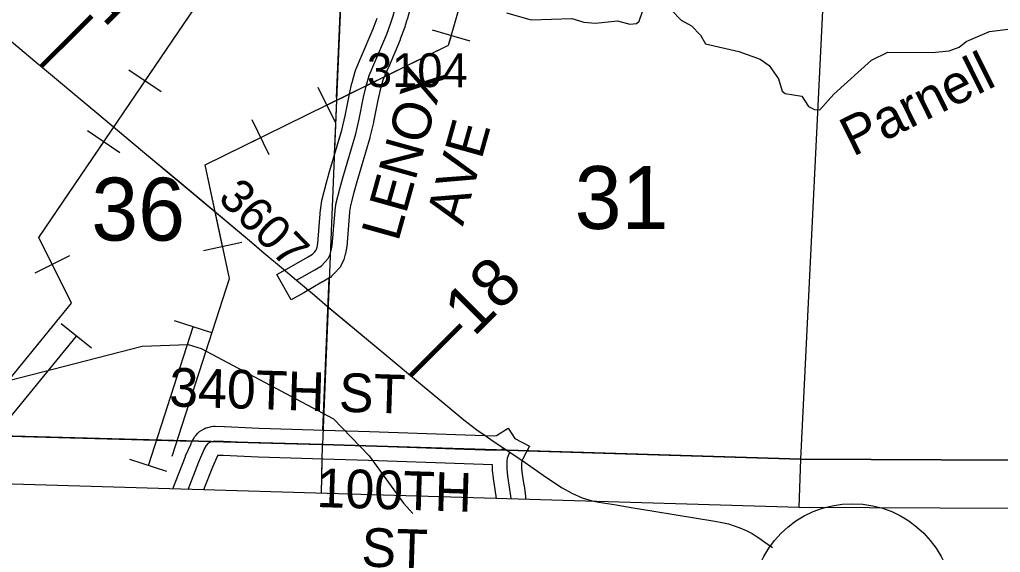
# Model space of a CAD drawing. Extents: x -157.2 to -99.3, y 12.2 to 46.2.
# Drawn here: x -123.913 to -121.887, y 16.098 to 17.199 of the extents above; entities that cross this region are included whole.
import ezdxf

# ---------------------------------------------------------------- set-up
doc = ezdxf.new("R2010")
doc.units = 0
for name, color, linetype in [('tdCoClipBndry', 7, 'Continuous'), ('tdCoCoAdjSecRdTxt', 7, 'Continuous'), ('tdCoCoBndry', 7, 'Continuous'), ('tdCoCoBndryPart', 7, 'Continuous'), ('tdCoHydroRiver', 7, 'Continuous'), ('tdCoHydroTxtLg', 7, 'Continuous'), ('tdCoPipe', 7, 'Continuous'), ('tdCoPriCL', 7, 'Continuous'), ('tdCoPriNonDiv', 7, 'Continuous'), ('tdCoPriNonDivCL', 7, 'Continuous'), ('tdCoSecRdNmbr', 7, 'Continuous'), ('tdCoSecRdTxt', 7, 'Continuous'), ('tdCoSecRteBand', 7, 'Continuous'), ('tdCoSecRteCL', 7, 'Continuous'), ('tdCoSectLine', 7, 'Continuous'), ('tdCoSectLinePart', 7, 'Continuous'), ('tdCoSectNmbr', 7, 'Continuous'), ('tdCoShieldStRte', 7, 'Continuous'), ('tdCoSurfGravel', 7, 'Continuous'), ('tdCoTwpBndry', 7, 'Continuous'), ('tdCoTwpBndryShd', 7, 'Continuous'), ('tdStHwyPriRefPost1', 7, 'Continuous')]:
    doc.layers.add(name, color=color, linetype=linetype)

msp = doc.modelspace()

# ---------------------------------------------------------------- linework, layer by layer
at = {"layer": 'tdCoClipBndry'}
msp.add_lwpolyline([(-111.0246, 22.9691), (-111.0434, 22.5326), (-111.0561, 21.9745), (-111.0719, 20.984), (-111.0771, 19.9837), (-111.1462, 17.9819), (-111.1912, 16.9821), (-111.2294, 15.99), (-111.2338, 15.9645), (-111.2494, 15.9338), (-111.2745, 15.9103), (-111.3062, 15.8966), (-111.3319, 15.894), (-114.3202, 15.9719), (-115.3257, 16.007), (-116.3394, 16.0334), (-117.2968, 16.0725), (-118.2968, 16.0994), (-119.2937, 16.1176), (-121.2846, 16.1857), (-122.302, 16.1905), (-125.2749, 16.2789)], dxfattribs=at)
at = {"layer": 'tdCoCoBndry'}
msp.add_lwpolyline([(-125.2718, 16.3788), (-124.2853, 16.348), (-123.2872, 16.3208), (-122.2991, 16.2904), (-121.2827, 16.2857), (-120.2826, 16.2516), (-119.2903, 16.2175), (-118.2945, 16.1993), (-117.2934, 16.1724), (-116.3354, 16.1333), (-115.3226, 16.1069), (-114.3176, 16.0718), (-113.322, 16.0489), (-112.3179, 16.0198), (-111.3293, 15.9939)], dxfattribs=at)
at = {"layer": 'tdCoCoBndryPart'}
for points in [[(-125.2069, 16.3768), (-124.2853, 16.348), (-123.556, 16.3281)], [(-122.8647, 16.3078), (-122.2991, 16.2904), (-121.2827, 16.2857), (-120.3079, 16.2525)]]:
    msp.add_lwpolyline(points, dxfattribs=at)
at = {"layer": 'tdCoHydroRiver'}
for points in [[(-122.9072, 17.2128), (-122.8556, 17.1987), (-122.7719, 17.2011), (-122.7468, 17.194), (-122.7232, 17.1918), (-122.6773, 17.1968), (-122.6522, 17.1897), (-122.638, 17.1909), (-122.6331, 17.1955), (-122.6262, 17.2158)], [(-122.5662, 17.2188), (-122.5463, 17.1977), (-122.5245, 17.1861), (-122.5061, 17.1666), (-122.4956, 17.1489), (-122.4266, 17.1328), (-122.3829, 17.1173), (-122.3643, 17.1041), (-122.3446, 17.0767), (-122.3374, 17.0513), (-122.3312, 17.0464), (-122.2967, 17.0406), (-122.2831, 17.0197), (-122.2706, 17.0131), (-122.2596, 17.0128), (-122.2303, 17.0451), (-122.1525, 17.1154), (-122.1189, 17.1318), (-122.0274, 17.1308), (-121.9925, 17.1345), (-121.9718, 17.1418), (-121.9573, 17.154), (-121.9093, 17.1747), (-121.838, 17.1837)], [(-124.2959, 16.3405), (-124.0965, 16.4121), (-123.6593, 16.5242), (-123.5645, 16.5278), (-123.5379, 16.5192), (-123.2643, 16.374), (-123.1908, 16.2977), (-123.1194, 16.1994), (-123.1002, 16.1786)]]:
    msp.add_lwpolyline(points, dxfattribs=at)
at = {"layer": 'tdCoPipe'}
for p, q in [((-122.9821, 17.1548), (-123.0596, 17.1771)), ((-123.6203, 17.0496), (-123.6869, 17.0948)), ((-123.2604, 16.9863), (-123.2959, 17.0585)), ((-123.3969, 16.9193), (-123.4324, 16.9917)), ((-123.7057, 16.9238), (-123.7724, 16.9691)), ((-123.454, 16.7384), (-123.5327, 16.7215)), ((-123.8095, 16.7111), (-123.8815, 16.6753)), ((-123.5159, 16.5518), (-123.5927, 16.5765)), ((-123.7642, 16.5197), (-123.8267, 16.5706)), ((-123.6083, 16.2652), (-123.6848, 16.2899))]:
    msp.add_line(p, q, dxfattribs=at)
for points in [[(-124.0353, 16.3312), (-123.8056, 16.6129), (-123.8733, 16.7488), (-123.4837, 17.3225), (-123.4833, 17.5199), (-123.2646, 17.5267), (-122.9825, 18.1837), (-122.7693, 18.2106), (-122.1979, 19.4386), (-121.9414, 19.4402), (-121.6562, 19.8258), (-121.7381, 19.9581), (-121.3625, 20.4724), (-121.1623, 20.4678), (-120.8503, 21.3672), (-120.1744, 22.5458), (-119.8924, 22.5306), (-119.4133, 23.3327), (-118.333, 25.1143)], [(-123.5976, 16.2969), (-123.4793, 16.664), (-123.5297, 16.8991), (-123.0266, 17.1459), (-122.9543, 17.3969), (-122.8753, 17.5439), (-122.6592, 17.5328), (-122.281, 18.6794), (-122.1148, 18.6739), (-121.7355, 19.3018), (-120.1785, 19.6099), (-118.8931, 20.0665), (-118.0135, 20.4925), (-116.8811, 20.4395)], [(-123.6536, 17.0722), (-123.4845, 17.3213)], [(-123.2782, 17.0225), (-123.0266, 17.1459), (-123.0208, 17.166)], [(-123.8456, 16.6932), (-123.8733, 16.7488), (-123.7391, 16.9465)], [(-123.4934, 16.73), (-123.5297, 16.8991), (-123.4147, 16.9555)], [(-123.6466, 16.2776), (-123.5543, 16.5642)], [(-123.9857, 16.3118), (-123.7954, 16.5451)]]:
    msp.add_lwpolyline(points, dxfattribs=at)
at = {"layer": 'tdCoPriCL'}
msp.add_lwpolyline([(-123.979, 17.1954), (-123.8811, 17.1132), (-123.8656, 17.1002), (-123.7657, 17.0168), (-123.6545, 16.9234), (-123.438, 16.7428), (-123.4248, 16.7314), (-123.4121, 16.7204), (-123.3674, 16.6832), (-123.3408, 16.6608), (-123.3243, 16.6469), (-123.3036, 16.6293), (-123.2819, 16.6109), (-123.2681, 16.5995), (-123.1593, 16.5091), (-123.0801, 16.443), (-123.0444, 16.4134), (-122.9948, 16.3722), (-122.9679, 16.3512), (-122.9512, 16.3392), (-122.9342, 16.3278), (-122.9126, 16.3134), (-122.9001, 16.305), (-122.8755, 16.2886), (-122.8242, 16.2526), (-122.7916, 16.2314), (-122.7719, 16.2203), (-122.7504, 16.2109), (-122.7302, 16.2043), (-122.7221, 16.203)], dxfattribs=at)
at = {"layer": 'tdCoPriNonDiv'}
msp.add_lwpolyline([(-123.979, 17.1954), (-123.8811, 17.1132), (-123.8656, 17.1002), (-123.7657, 17.0168), (-123.6545, 16.9234), (-123.438, 16.7428), (-123.4121, 16.7204), (-123.3674, 16.6832), (-123.3408, 16.6608), (-123.3243, 16.6469), (-123.3036, 16.6293), (-123.2819, 16.6109), (-123.1593, 16.5091), (-123.0801, 16.443), (-123.0444, 16.4134), (-122.9948, 16.3722), (-122.9679, 16.3512), (-122.9512, 16.3392), (-122.9342, 16.3278), (-122.8755, 16.2886), (-122.8242, 16.2526), (-122.7916, 16.2314), (-122.7719, 16.2203), (-122.7504, 16.2109), (-122.7302, 16.2043), (-122.7162, 16.202), (-122.6805, 16.196), (-122.6449, 16.19), (-122.6028, 16.1832), (-122.5608, 16.1764), (-122.5185, 16.1696), (-122.4762, 16.1628), (-122.4621, 16.1599), (-122.4481, 16.1569), (-122.4364, 16.153), (-122.4247, 16.149), (-122.412, 16.1429), (-122.3993, 16.1367), (-122.3912, 16.1318), (-122.3832, 16.1268), (-122.3751, 16.1207), (-122.3663, 16.1142), (-122.3576, 16.1078)], dxfattribs=at)
at = {"layer": 'tdCoPriNonDivCL'}
for points in [[(-123.979, 17.1954), (-123.8811, 17.1132), (-123.8656, 17.1002), (-123.7657, 17.0168), (-123.7233, 16.9813), (-123.6545, 16.9234), (-123.5832, 16.8644), (-123.438, 16.7428), (-123.4248, 16.7314), (-123.4121, 16.7204), (-123.3674, 16.6832), (-123.3408, 16.6608), (-123.3408, 16.6608), (-123.3243, 16.6469), (-123.3036, 16.6293), (-123.2819, 16.6109), (-123.2681, 16.5995), (-123.1593, 16.5091), (-123.0801, 16.443), (-123.0444, 16.4134), (-122.9948, 16.3722), (-122.9679, 16.3512), (-122.9512, 16.3392), (-122.9342, 16.3278), (-122.9126, 16.3134)], [(-123.979, 17.1954), (-123.8811, 17.1132), (-123.8656, 17.1002), (-123.7657, 17.0168), (-123.7233, 16.9813), (-123.6545, 16.9234), (-123.5832, 16.8644), (-123.438, 16.7428), (-123.4248, 16.7314), (-123.4121, 16.7204), (-123.3674, 16.6832), (-123.3408, 16.6608), (-123.3408, 16.6608), (-123.3243, 16.6469), (-123.3036, 16.6293), (-123.2819, 16.6109), (-123.2681, 16.5995), (-123.1593, 16.5091), (-123.0801, 16.443), (-123.0444, 16.4134), (-122.9948, 16.3722), (-122.9679, 16.3512), (-122.9512, 16.3392), (-122.9342, 16.3278), (-122.9126, 16.3134), (-122.9061, 16.3091)], [(-122.9126, 16.3134), (-122.9061, 16.3091), (-122.9001, 16.305), (-122.8755, 16.2886), (-122.8242, 16.2526), (-122.7916, 16.2314), (-122.7719, 16.2203), (-122.7504, 16.2109), (-122.7302, 16.2043), (-122.7221, 16.203)], [(-122.9061, 16.3091), (-122.9061, 16.3091), (-122.9001, 16.305), (-122.8755, 16.2886), (-122.8242, 16.2526), (-122.7916, 16.2314), (-122.7719, 16.2203), (-122.7504, 16.2109), (-122.7302, 16.2043), (-122.7221, 16.203)]]:
    msp.add_lwpolyline(points, dxfattribs=at)
at = {"layer": 'tdCoSecRteBand'}
for points in [[(-123.0947, 17.2621), (-123.1124, 17.1989), (-123.1125, 17.1988), (-123.1125, 17.1987), (-123.1167, 17.1842), (-123.117, 17.183), (-123.1175, 17.1819), (-123.1263, 17.1584), (-123.1265, 17.158), (-123.1267, 17.1575), (-123.1509, 17.0998), (-123.151, 17.0996), (-123.1511, 17.0993), (-123.1623, 17.0737), (-123.1677, 17.054), (-123.1727, 17.0323), (-123.1817, 16.9875), (-123.1818, 16.9871), (-123.1819, 16.9866), (-123.1891, 16.9563), (-123.1893, 16.9555), (-123.1895, 16.9547), (-123.2163, 16.8637), (-123.2223, 16.8418), (-123.2292, 16.8146), (-123.2309, 16.8028), (-123.231, 16.8014), (-123.237, 16.7297), (-123.2371, 16.728), (-123.2374, 16.7264), (-123.2394, 16.7163), (-123.2396, 16.7152), (-123.2399, 16.7142), (-123.2421, 16.706), (-123.2428, 16.7035), (-123.2439, 16.7011), (-123.2481, 16.6922), (-123.25, 16.6882), (-123.253, 16.685), (-123.2596, 16.6776), (-123.2601, 16.677), (-123.2607, 16.6764), (-123.2681, 16.669), (-123.2708, 16.6663), (-123.2741, 16.6644), (-123.2879, 16.6563), (-123.2881, 16.6562), (-123.2882, 16.6561), (-123.3256, 16.6347), (-123.3516, 16.6199), (-123.3814, 16.672), (-123.3553, 16.6868), (-123.3182, 16.7081), (-123.3078, 16.7142), (-123.3037, 16.7183), (-123.3005, 16.7218), (-123.2993, 16.7243), (-123.2981, 16.7289), (-123.2966, 16.7363), (-123.2908, 16.8064), (-123.2906, 16.8086), (-123.2905, 16.8094), (-123.2904, 16.8102), (-123.2884, 16.8245), (-123.2882, 16.8261), (-123.2878, 16.8278), (-123.2804, 16.8569), (-123.2803, 16.8571), (-123.2802, 16.8574), (-123.2741, 16.8799), (-123.274, 16.8801), (-123.2739, 16.8804), (-123.2473, 16.9708), (-123.2404, 16.9999), (-123.2314, 17.0446), (-123.2313, 17.0449), (-123.2312, 17.0453), (-123.2261, 17.068), (-123.2259, 17.0686), (-123.2257, 17.0693), (-123.2196, 17.0917), (-123.219, 17.0938), (-123.2181, 17.0958), (-123.2061, 17.1232), (-123.1823, 17.1802), (-123.174, 17.202)], [(-123.5965, 16.229), (-123.5702, 16.2963), (-123.57, 16.2969), (-123.5697, 16.2975), (-123.5586, 16.3226), (-123.5581, 16.3237), (-123.5575, 16.3248), (-123.5528, 16.3334), (-123.5512, 16.3366), (-123.5488, 16.3392), (-123.5443, 16.3441), (-123.5409, 16.3479), (-123.5365, 16.3503), (-123.5316, 16.3531), (-123.5279, 16.3551), (-123.5237, 16.356), (-123.5161, 16.3578), (-123.5124, 16.3586), (-123.5087, 16.3585), (-123.4904, 16.358), (-123.4901, 16.358), (-123.4898, 16.358), (-123.4176, 16.3545), (-123.261, 16.3501), (-123.261, 16.3501), (-123.2609, 16.3501), (-123.1902, 16.3479), (-123.1901, 16.3479), (-123.19, 16.3479), (-122.9924, 16.3409), (-122.9309, 16.339), (-122.9275, 16.3392), (-122.9037, 16.355), (-122.8896, 16.3336), (-122.8592, 16.3176), (-122.8731, 16.2911), (-122.8746, 16.2883), (-122.8753, 16.2862), (-122.8758, 16.2827), (-122.8758, 16.2722), (-122.8744, 16.2593), (-122.8708, 16.2372), (-122.8708, 16.2368), (-122.8707, 16.2363), (-122.8678, 16.2134), (-122.8676, 16.2124), (-122.8676, 16.2113), (-122.8673, 16.2073)], [(-122.9277, 16.2091), (-122.9302, 16.2282), (-122.9337, 16.2505), (-122.9338, 16.2512), (-122.9339, 16.2519), (-122.9356, 16.2672), (-122.9358, 16.2688), (-122.9358, 16.2705), (-122.9358, 16.2791), (-122.9943, 16.281), (-122.9944, 16.281), (-122.9944, 16.281), (-123.1921, 16.2879), (-123.2628, 16.2901), (-123.4196, 16.2946), (-123.4199, 16.2946), (-123.4201, 16.2946), (-123.4923, 16.298), (-123.5036, 16.2983), (-123.5042, 16.2973), (-123.5146, 16.2738), (-123.5328, 16.2271)]]:
    msp.add_lwpolyline(points, dxfattribs=at)
at = {"layer": 'tdCoSecRteCL'}
for points in [[(-123.3404, 16.6608), (-123.3031, 16.6821), (-123.2893, 16.6902), (-123.2819, 16.6976), (-123.2753, 16.705), (-123.2711, 16.7139), (-123.2688, 16.7221), (-123.2669, 16.7322), (-123.2609, 16.8039), (-123.2607, 16.8061), (-123.2587, 16.8204), (-123.2513, 16.8495), (-123.2451, 16.8719), (-123.2183, 16.9632), (-123.2111, 16.9935), (-123.202, 17.0386), (-123.1968, 17.0613), (-123.1906, 17.0837), (-123.1786, 17.1114), (-123.1544, 17.1691), (-123.1455, 17.1925), (-123.1413, 17.2071)], [(-123.5646, 16.228), (-123.5423, 16.2853), (-123.5312, 16.3105), (-123.5265, 16.3191), (-123.522, 16.3241), (-123.5171, 16.3268), (-123.5095, 16.3285), (-123.4912, 16.328), (-123.4187, 16.3246), (-123.2619, 16.3201), (-123.1911, 16.3179), (-122.9934, 16.311), (-122.9305, 16.309), (-122.9177, 16.3097), (-122.9122, 16.3134)], [(-122.8974, 16.2082), (-122.8975, 16.2096), (-122.9005, 16.2325), (-122.9041, 16.2552), (-122.9058, 16.2705), (-122.9058, 16.2848), (-122.9046, 16.2935), (-122.9021, 16.3004), (-122.8997, 16.305)]]:
    msp.add_lwpolyline(points, dxfattribs=at)
at = {"layer": 'tdCoSectLine'}
for points in [[(-123.2462, 17.3208), (-123.2872, 16.3208)], [(-122.2991, 16.2904), (-122.2492, 17.3025)], [(-124.2853, 16.348), (-123.2872, 16.3208)], [(-123.2894, 16.2199), (-123.2872, 16.3208)], [(-123.2872, 16.3208), (-122.2991, 16.2904)], [(-122.3024, 16.1905), (-122.2991, 16.2904)], [(-122.2991, 16.2904), (-121.2827, 16.2857)]]:
    msp.add_lwpolyline(points, dxfattribs=at)
at = {"layer": 'tdCoSectLinePart'}
for points in [[(-123.2474, 17.2909), (-123.2626, 16.92)], [(-122.2991, 16.2904), (-122.2492, 17.3025)], [(-123.2731, 16.6654), (-123.286, 16.3503)], [(-124.2853, 16.348), (-123.556, 16.3281)], [(-122.8647, 16.3078), (-122.2991, 16.2904)], [(-123.2894, 16.2199), (-123.2879, 16.2904)], [(-122.3024, 16.1905), (-122.2991, 16.2904)], [(-122.2991, 16.2904), (-121.2827, 16.2857)]]:
    msp.add_lwpolyline(points, dxfattribs=at)
at = {"layer": 'tdCoShieldStRte'}
msp.add_circle((-122.1922, 15.9901), 0.2085, dxfattribs=at)
at = {"layer": 'tdCoSurfGravel'}
msp.add_line((-122.9177, 16.3097), (-122.9122, 16.3134), dxfattribs=at)
for points in [[(-123.2609, 16.8039), (-123.2607, 16.8061), (-123.2587, 16.8204), (-123.2513, 16.8495), (-123.2451, 16.8719), (-123.2183, 16.9632), (-123.2111, 16.9935), (-123.202, 17.0386), (-123.1968, 17.0613), (-123.1906, 17.0837), (-123.1786, 17.1114), (-123.1544, 17.1691), (-123.1455, 17.1925), (-123.1413, 17.2071), (-123.1236, 17.2702), (-123.1135, 17.3072), (-123.11, 17.3172)], [(-123.3404, 16.6608), (-123.3031, 16.6821), (-123.2893, 16.6902), (-123.2819, 16.6976), (-123.2753, 16.705), (-123.2711, 16.7139), (-123.2688, 16.7221), (-123.2669, 16.7322), (-123.2609, 16.8039)], [(-123.5646, 16.228), (-123.5423, 16.2853), (-123.5312, 16.3105), (-123.5265, 16.3191), (-123.522, 16.3241), (-123.5171, 16.3268)], [(-123.5171, 16.3268), (-123.5095, 16.3285), (-123.4912, 16.328), (-123.4187, 16.3246), (-123.2619, 16.3201), (-123.1911, 16.3179), (-122.9934, 16.311), (-122.9305, 16.309), (-122.9177, 16.3097)], [(-122.8974, 16.2082), (-122.8975, 16.2096), (-122.9005, 16.2325), (-122.9041, 16.2552), (-122.9058, 16.2705), (-122.9058, 16.2848), (-122.9046, 16.2935), (-122.9021, 16.3004), (-122.8997, 16.305)]]:
    msp.add_lwpolyline(points, dxfattribs=at)
at = {"layer": 'tdCoTwpBndry'}
for points in [[(-123.2578, 17.0378), (-123.2474, 17.2908)], [(-123.286, 16.3508), (-123.2731, 16.6653)]]:
    msp.add_lwpolyline(points, dxfattribs=at)
at = {"layer": 'tdCoTwpBndryShd'}
for points in [[(-122.6783, 34.4959), (-122.7187, 33.3198), (-122.7577, 32.3238), (-122.7886, 31.3211), (-122.8223, 30.3226), (-122.847, 29.3229), (-122.863, 28.3215), (-122.8925, 27.3164), (-122.9285, 26.3215), (-122.9731, 25.332), (-123.0208, 24.3278), (-123.0362, 23.3207), (-123.0724, 22.3134), (-123.1136, 21.3217), (-123.1136, 21.3149), (-123.1597, 20.3204), (-123.1943, 19.3214), (-123.2161, 18.3205), (-123.2462, 17.3208), (-123.2872, 16.3208)], [(-111.1098, 23.9712), (-111.1245, 22.9706), (-111.1433, 22.5359), (-111.156, 21.9765), (-111.1718, 20.985), (-111.177, 19.9871), (-111.2136, 18.9878), (-111.2461, 17.9853), (-111.291, 16.9863), (-111.3293, 15.9939), (-112.3179, 16.0198), (-113.322, 16.0489), (-114.3176, 16.0718), (-115.3226, 16.1069), (-116.3354, 16.1333), (-117.2934, 16.1724), (-118.2945, 16.1993), (-119.2903, 16.2175), (-120.2826, 16.2516), (-121.2827, 16.2857), (-122.2991, 16.2904), (-123.2872, 16.3208), (-124.2853, 16.348), (-125.2718, 16.3788)]]:
    msp.add_lwpolyline(points, dxfattribs=at)

# ---------------------------------------------------------------- texts
at = {"layer": 'tdCoCoAdjSecRdTxt'}
for s, p in [('100TH', (-123.3001, 16.1918)), ('ST', (-123.2074, 16.0689))]:
    msp.add_text(s, height=0.08, rotation=358.2184, dxfattribs=at).set_placement(p)
at = {"layer": 'tdCoHydroTxtLg'}
msp.add_text('Parnell', height=0.08029, rotation=26.4209, dxfattribs=at).set_placement((-122.1911, 16.9151))
at = {"layer": 'tdCoSecRdNmbr'}
for s, rotation, p in [('3104', 359.9066, (-123.1953, 17.0597)), ('3607', 314.9058, (-123.5052, 16.8277))]:
    msp.add_text(s, height=0.07, rotation=rotation, dxfattribs=at).set_placement(p)
at = {"layer": 'tdCoSecRdTxt'}
for s, rotation, p in [('LENOX', 74.3775, (-123.1307, 16.7383)), ('AVE', 74.3775, (-122.997, 16.7709)), ('340TH ST', 358.2184, (-123.6045, 16.3998))]:
    msp.add_text(s, height=0.08, rotation=rotation, dxfattribs=at).set_placement(p)
at = {"layer": 'tdCoSectNmbr'}
for s, rotation, p in [('31', 359.9069, (-122.766, 16.7664)), ('36', 359.9062, (-123.7646, 16.7425))]:
    msp.add_text(s, height=0.13, rotation=rotation, dxfattribs=at).set_placement(p)
at = {"layer": 'tdStHwyPriRefPost1'}
for s, p in [('‒‒17', (-123.8428, 17.0754)), ('‒‒18', (-123.0796, 16.4366))]:
    msp.add_text(s, height=0.1, rotation=45, dxfattribs=at).set_placement(p)

doc.saveas('drawing.dxf')
